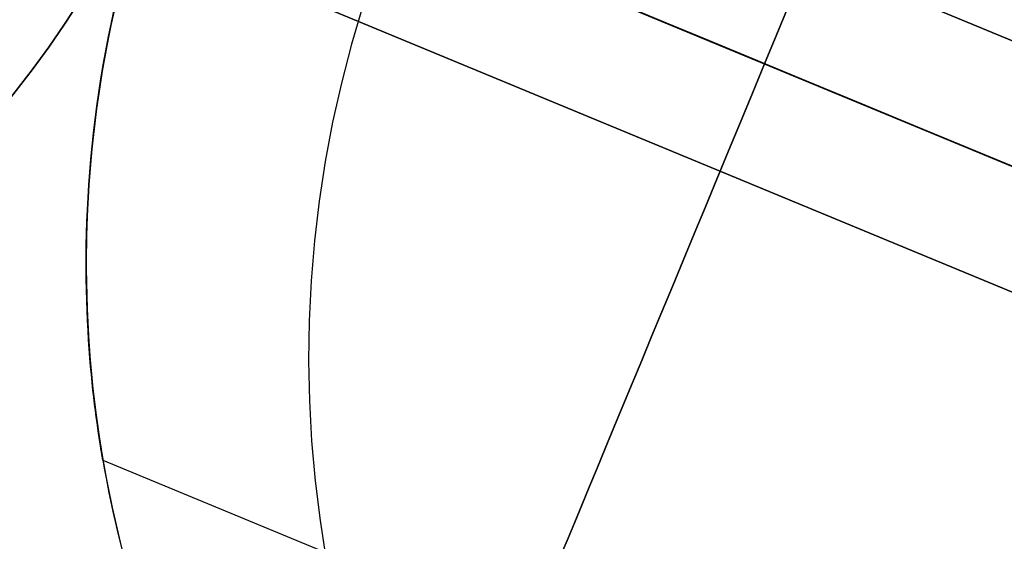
# Model space of a CAD drawing. Extents: x -3378 to 3007, y -425 to 173.
# Tile 348 of 396: x 2264 to 2277, y 12 to 19. Entities that reach past the tile are written whole.
import ezdxf

# ---------------------------------------------------------------- set-up
doc = ezdxf.new("R2010")
doc.units = 0
doc.layers.add('PREDEFINITO', color=7, linetype='CONTINUOUS')

msp = doc.modelspace()

# ---------------------------------------------------------------- linework, layer by layer
at = {"layer": 'PREDEFINITO'}
for p, q in [((2299.32, 9.326, 2285), (2267.054, 22.691, 2285)), ((2267.054, 22.691, 2061.458), (2299.32, 9.326, 2061.458)), ((2267.054, 22.691, 1614.375), (2299.32, 9.326, 1614.375)), ((2298.746, 7.94, 2286.5), (2266.41, 21.334, 2286.5)), ((2298.746, 7.94, 2283.5), (2266.41, 21.334, 2283.5)), ((2266.41, 21.334, 2062.958), (2298.746, 7.94, 2062.958)), ((2266.41, 21.334, 2059.958), (2298.746, 7.94, 2059.958)), ((2266.41, 21.334, 1612.875), (2298.746, 7.94, 1612.875)), ((2266.41, 21.334, 1615.875), (2298.746, 7.94, 1615.875)), ((2266.41, 21.334, 1829.917), (2281.654, 15.02, 1829.917)), ((2266.41, 21.334, 1845.917), (2281.654, 15.02, 1845.917)), ((2266.41, 21.334, 2254), (2281.654, 15.02, 2254)), ((2266.41, 21.334, 2270), (2281.654, 15.02, 2270)), ((2266.41, 21.334, 1405.834), (2281.654, 15.02, 1405.834)), ((2266.41, 21.334, 1421.834), (2281.654, 15.02, 1421.834)), ((2265.906, 19.919, 2061.458), (2298.172, 6.554, 2061.458)), ((2265.906, 19.919, 1614.375), (2298.172, 6.554, 1614.375)), ((2298.172, 6.554, 2285), (2265.906, 19.919, 2285)), ((2265.689, 19.121, 2295), (2265.576, 18.615, 2295)), ((2265.689, 19.121, 1820.001), (2265.576, 18.615, 1820.001)), ((2265.689, 19.121, 2057.502), (2265.576, 18.615, 2057.502)), ((2265.637, 18.898, 1845.501), (2265.596, 18.713, 1845.436)), ((2265.596, 18.713, 1830.399), (2265.637, 18.898, 1830.333)), ((2265.637, 18.898, 2269.584), (2265.596, 18.713, 2269.519)), ((2265.596, 18.713, 2254.482), (2265.637, 18.898, 2254.416)), ((2265.637, 18.898, 1421.418), (2265.596, 18.713, 1421.353)), ((2265.596, 18.713, 1406.315), (2265.637, 18.898, 1406.25)), ((2268.844, 18.926, 2364.181), (2268.696, 18.43, 2364.177)), ((2265.596, 18.713, 1845.436), (2265.558, 18.529, 1845.366)), ((2265.558, 18.529, 1830.468), (2265.596, 18.713, 1830.399)), ((2265.596, 18.713, 2269.519), (2265.558, 18.529, 2269.449)), ((2265.558, 18.529, 2254.551), (2265.596, 18.713, 2254.482)), ((2265.596, 18.713, 1421.353), (2265.558, 18.529, 1421.283)), ((2265.558, 18.529, 1406.385), (2265.596, 18.713, 1406.315)), ((2265.611, 18.782, 1345.238), (2265.561, 18.542, 1345.284)), ((2265.576, 18.615, 2295), (2265.48, 18.106, 2295)), ((2265.576, 18.615, 1820.001), (2265.48, 18.106, 1820.001)), ((2265.576, 18.615, 2057.502), (2265.48, 18.106, 2057.502)), ((2265.561, 18.542, 1345.284), (2265.514, 18.298, 1345.334)), ((2265.558, 18.529, 1845.366), (2265.523, 18.346, 1845.292)), ((2265.523, 18.346, 1830.542), (2265.558, 18.529, 1830.468)), ((2265.558, 18.529, 2269.449), (2265.523, 18.346, 2269.375)), ((2265.523, 18.346, 2254.625), (2265.558, 18.529, 2254.551)), ((2265.558, 18.529, 1421.283), (2265.523, 18.346, 1421.209)), ((2265.523, 18.346, 1406.459), (2265.558, 18.529, 1406.385)), ((2265.523, 18.346, 1845.292), (2265.49, 18.165, 1845.214)), ((2265.49, 18.165, 1830.62), (2265.523, 18.346, 1830.542)), ((2265.523, 18.346, 2269.375), (2265.49, 18.165, 2269.297)), ((2265.49, 18.165, 2254.704), (2265.523, 18.346, 2254.625)), ((2265.523, 18.346, 1421.209), (2265.49, 18.165, 1421.131)), ((2265.49, 18.165, 1406.537), (2265.523, 18.346, 1406.459)), ((2268.696, 18.43, 2364.177), (2268.566, 17.929, 2364.17)), ((2265.514, 18.298, 1345.334), (2265.472, 18.055, 1345.388)), ((2265.48, 18.106, 2295), (2265.402, 17.594, 2295)), ((2265.48, 18.106, 1820.001), (2265.402, 17.594, 1820.001)), ((2265.48, 18.106, 2057.502), (2265.402, 17.594, 2057.502)), ((2265.49, 18.165, 1845.214), (2265.46, 17.985, 1845.132)), ((2265.46, 17.985, 1830.703), (2265.49, 18.165, 1830.62)), ((2265.49, 18.165, 2269.297), (2265.46, 17.985, 2269.215)), ((2265.46, 17.985, 2254.786), (2265.49, 18.165, 2254.704)), ((2265.49, 18.165, 1421.131), (2265.46, 17.985, 1421.049)), ((2265.46, 17.985, 1406.62), (2265.49, 18.165, 1406.537)), ((2265.472, 18.055, 1345.388), (2265.433, 17.811, 1345.446)), ((2265.46, 17.985, 1845.132), (2265.433, 17.807, 1845.045)), ((2265.433, 17.807, 1830.789), (2265.46, 17.985, 1830.703)), ((2265.46, 17.985, 2269.215), (2265.433, 17.807, 2269.128)), ((2265.433, 17.807, 2254.873), (2265.46, 17.985, 2254.786)), ((2265.46, 17.985, 1421.049), (2265.433, 17.807, 1420.962)), ((2265.433, 17.807, 1406.706), (2265.46, 17.985, 1406.62)), ((2265.433, 17.811, 1345.446), (2265.399, 17.568, 1345.507)), ((2265.433, 17.807, 1845.045), (2265.407, 17.631, 1844.955)), ((2265.407, 17.631, 1830.88), (2265.433, 17.807, 1830.789)), ((2265.433, 17.807, 2269.128), (2265.407, 17.631, 2269.038)), ((2265.407, 17.631, 2254.963), (2265.433, 17.807, 2254.873)), ((2265.433, 17.807, 1420.962), (2265.407, 17.631, 1420.871)), ((2265.407, 17.631, 1406.797), (2265.433, 17.807, 1406.706)), ((2268.566, 17.929, 2364.17), (2268.452, 17.424, 2364.162)), ((2265.402, 17.594, 2295), (2265.342, 17.08, 2295)), ((2265.402, 17.594, 1820.001), (2265.342, 17.08, 1820.001)), ((2265.402, 17.594, 2057.502), (2265.342, 17.08, 2057.502)), ((2265.399, 17.568, 1345.507), (2265.368, 17.32, 1345.573)), ((2265.407, 17.631, 1844.955), (2265.385, 17.456, 1844.86)), ((2265.385, 17.456, 1830.975), (2265.407, 17.631, 1830.88)), ((2265.407, 17.631, 2269.038), (2265.385, 17.456, 2268.943)), ((2265.385, 17.456, 2255.058), (2265.407, 17.631, 2254.963)), ((2265.407, 17.631, 1420.871), (2265.385, 17.456, 1420.777)), ((2265.385, 17.456, 1406.892), (2265.407, 17.631, 1406.797)), ((2265.385, 17.456, 1844.86), (2265.364, 17.284, 1844.761)), ((2265.364, 17.284, 1831.073), (2265.385, 17.456, 1830.975)), ((2265.385, 17.456, 2268.943), (2265.364, 17.284, 2268.844)), ((2265.364, 17.284, 2255.156), (2265.385, 17.456, 2255.058)), ((2265.385, 17.456, 1420.777), (2265.364, 17.284, 1420.678)), ((2265.364, 17.284, 1406.99), (2265.385, 17.456, 1406.892)), ((2265.368, 17.32, 1345.573), (2265.342, 17.073, 1345.644)), ((2268.452, 17.424, 2364.162), (2268.356, 16.915, 2364.153)), ((2265.364, 17.284, 1844.761), (2265.346, 17.113, 1844.659)), ((2265.346, 17.113, 1831.176), (2265.364, 17.284, 1831.073)), ((2265.364, 17.284, 2268.844), (2265.346, 17.113, 2268.742)), ((2265.346, 17.113, 2255.259), (2265.364, 17.284, 2255.156)), ((2265.364, 17.284, 1420.678), (2265.346, 17.113, 1420.576)), ((2265.346, 17.113, 1407.093), (2265.364, 17.284, 1406.99)), ((2265.342, 17.08, 2295), (2265.3, 16.564, 2295)), ((2265.342, 17.08, 1820.001), (2265.3, 16.564, 1820.001)), ((2265.342, 17.08, 2057.502), (2265.3, 16.564, 2057.502)), ((2265.342, 17.073, 1345.644), (2265.319, 16.826, 1345.717)), ((2265.346, 17.113, 1844.659), (2265.329, 16.944, 1844.553)), ((2265.329, 16.944, 1831.282), (2265.346, 17.113, 1831.176)), ((2265.346, 17.113, 2268.742), (2265.329, 16.944, 2268.636)), ((2265.329, 16.944, 2255.365), (2265.346, 17.113, 2255.259)), ((2265.346, 17.113, 1420.576), (2265.329, 16.944, 1420.47)), ((2265.329, 16.944, 1407.199), (2265.346, 17.113, 1407.093)), ((2265.329, 16.944, 1844.553), (2265.315, 16.778, 1844.443)), ((2265.315, 16.778, 1831.392), (2265.329, 16.944, 1831.282)), ((2265.329, 16.944, 2268.636), (2265.315, 16.778, 2268.526)), ((2265.315, 16.778, 2255.475), (2265.329, 16.944, 2255.365)), ((2265.329, 16.944, 1420.47), (2265.315, 16.778, 1420.36)), ((2265.315, 16.778, 1407.309), (2265.329, 16.944, 1407.199)), ((2265.319, 16.826, 1345.717), (2265.301, 16.58, 1345.795)), ((2268.356, 16.915, 2364.153), (2268.278, 16.403, 2364.141)), ((2265.315, 16.778, 1844.443), (2265.303, 16.614, 1844.329)), ((2265.303, 16.614, 1831.506), (2265.315, 16.778, 1831.392)), ((2265.315, 16.778, 2268.526), (2265.303, 16.614, 2268.412)), ((2265.303, 16.614, 2255.589), (2265.315, 16.778, 2255.475)), ((2265.315, 16.778, 1420.36), (2265.303, 16.614, 1420.246)), ((2265.303, 16.614, 1407.423), (2265.315, 16.778, 1407.309)), ((2265.3, 16.564, 2295), (2265.275, 16.047, 2295)), ((2265.3, 16.564, 1820.001), (2265.275, 16.047, 1820.001)), ((2265.3, 16.564, 2057.502), (2265.275, 16.047, 2057.502)), ((2265.301, 16.58, 1345.795), (2265.287, 16.331, 1345.877)), ((2265.303, 16.614, 1844.329), (2265.293, 16.452, 1844.212)), ((2265.293, 16.452, 1831.623), (2265.303, 16.614, 1831.506)), ((2265.303, 16.614, 2268.412), (2265.293, 16.452, 2268.295)), ((2265.293, 16.452, 2255.706), (2265.303, 16.614, 2255.589)), ((2265.303, 16.614, 1420.246), (2265.293, 16.452, 1420.129)), ((2265.293, 16.452, 1407.54), (2265.303, 16.614, 1407.423)), ((2265.293, 16.452, 1844.212), (2265.285, 16.293, 1844.091)), ((2265.285, 16.293, 1831.744), (2265.293, 16.452, 1831.623)), ((2265.293, 16.452, 2268.295), (2265.285, 16.293, 2268.174)), ((2265.285, 16.293, 2255.827), (2265.293, 16.452, 2255.706)), ((2265.293, 16.452, 1420.129), (2265.285, 16.293, 1420.008)), ((2265.285, 16.293, 1407.66), (2265.293, 16.452, 1407.54)), ((2265.287, 16.331, 1345.877), (2265.276, 16.082, 1345.963)), ((2265.285, 16.293, 1844.091), (2265.278, 16.137, 1843.967)), ((2265.278, 16.137, 1831.868), (2265.285, 16.293, 1831.744)), ((2265.285, 16.293, 2268.174), (2265.278, 16.137, 2268.05)), ((2265.278, 16.137, 2255.951), (2265.285, 16.293, 2255.827)), ((2265.285, 16.293, 1420.008), (2265.278, 16.137, 1419.884)), ((2265.278, 16.137, 1407.785), (2265.285, 16.293, 1407.66)), ((2268.278, 16.403, 2364.141), (2268.217, 15.889, 2364.129)), ((2265.275, 16.047, 2295), (2265.269, 15.529, 2295)), ((2265.275, 16.047, 1820.001), (2265.269, 15.529, 1820.001)), ((2265.275, 16.047, 2057.502), (2265.269, 15.529, 2057.502)), ((2265.276, 16.082, 1345.963), (2265.27, 15.834, 1346.052)), ((2265.278, 16.137, 1843.967), (2265.273, 15.983, 1843.839)), ((2265.273, 15.983, 1831.995), (2265.278, 16.137, 1831.868)), ((2265.278, 16.137, 2268.05), (2265.273, 15.983, 2267.922)), ((2265.273, 15.983, 2256.078), (2265.278, 16.137, 2255.951)), ((2265.278, 16.137, 1419.884), (2265.273, 15.983, 1419.756)), ((2265.273, 15.983, 1407.912), (2265.278, 16.137, 1407.785)), ((2265.273, 15.983, 1843.839), (2265.27, 15.832, 1843.708)), ((2265.27, 15.832, 1832.126), (2265.273, 15.983, 1831.995)), ((2265.273, 15.983, 2267.922), (2265.27, 15.832, 2267.791)), ((2265.27, 15.832, 2256.209), (2265.273, 15.983, 2256.078)), ((2265.273, 15.983, 1419.756), (2265.27, 15.832, 1419.625)), ((2265.27, 15.832, 1408.043), (2265.273, 15.983, 1407.912)), ((2265.27, 15.834, 1346.052), (2265.268, 15.587, 1346.145)), ((2265.27, 15.832, 1843.708), (2265.269, 15.684, 1843.574)), ((2265.269, 15.684, 1832.26), (2265.27, 15.832, 1832.126)), ((2265.27, 15.832, 2267.791), (2265.269, 15.684, 2267.657)), ((2265.269, 15.684, 2256.344), (2265.27, 15.832, 2256.209)), ((2265.27, 15.832, 1419.625), (2265.269, 15.684, 1419.491)), ((2265.269, 15.684, 1408.177), (2265.27, 15.832, 1408.043)), ((2268.217, 15.889, 2364.129), (2268.174, 15.373, 2364.115)), ((2265.269, 15.684, 1843.574), (2265.269, 15.538, 1843.436)), ((2265.269, 15.538, 1832.398), (2265.269, 15.684, 1832.26)), ((2265.269, 15.684, 2267.657), (2265.269, 15.538, 2267.52)), ((2265.269, 15.538, 2256.481), (2265.269, 15.684, 2256.344)), ((2265.269, 15.684, 1419.491), (2265.269, 15.538, 1419.353)), ((2265.269, 15.538, 1408.315), (2265.269, 15.684, 1408.177)), ((2265.268, 15.587, 1346.145), (2265.271, 15.336, 1346.243)), ((2265.269, 15.538, 1843.436), (2265.27, 15.396, 1843.296)), ((2265.27, 15.396, 1832.539), (2265.269, 15.538, 1832.398)), ((2265.269, 15.538, 2267.52), (2265.27, 15.396, 2267.379)), ((2265.27, 15.396, 2256.622), (2265.269, 15.538, 2256.481)), ((2265.269, 15.538, 1419.353), (2265.27, 15.396, 1419.212)), ((2265.27, 15.396, 1408.456), (2265.269, 15.538, 1408.315)), ((2265.269, 15.529, 2295), (2265.28, 15.011, 2295)), ((2265.269, 15.529, 1820.001), (2265.28, 15.011, 1820.001)), ((2265.269, 15.529, 2057.502), (2265.28, 15.011, 2057.502)), ((2265.27, 15.396, 1843.296), (2265.272, 15.257, 1843.151)), ((2265.272, 15.257, 1832.683), (2265.27, 15.396, 1832.539)), ((2265.27, 15.396, 2267.379), (2265.272, 15.257, 2267.235)), ((2265.272, 15.257, 2256.766), (2265.27, 15.396, 2256.622)), ((2265.27, 15.396, 1419.212), (2265.272, 15.257, 1419.068)), ((2265.272, 15.257, 1408.6), (2265.27, 15.396, 1408.456)), ((2265.271, 15.336, 1346.243), (2265.277, 15.087, 1346.345)), ((2268.174, 15.373, 2364.115), (2268.149, 14.856, 2364.099)), ((2265.272, 15.257, 1843.151), (2265.276, 15.121, 1843.004)), ((2265.276, 15.121, 1832.83), (2265.272, 15.257, 1832.683)), ((2265.272, 15.257, 2267.235), (2265.276, 15.121, 2267.087)), ((2265.276, 15.121, 2256.913), (2265.272, 15.257, 2256.766)), ((2265.272, 15.257, 1419.068), (2265.276, 15.121, 1418.921)), ((2265.276, 15.121, 1408.747), (2265.272, 15.257, 1408.6)), ((2265.276, 15.121, 1843.004), (2265.281, 14.988, 1842.854)), ((2265.281, 14.988, 1832.98), (2265.276, 15.121, 1832.83)), ((2265.276, 15.121, 2267.087), (2265.281, 14.988, 2266.937)), ((2265.281, 14.988, 2257.063), (2265.276, 15.121, 2256.913)), ((2265.276, 15.121, 1418.921), (2265.281, 14.988, 1418.771)), ((2265.281, 14.988, 1408.897), (2265.276, 15.121, 1408.747)), ((2265.277, 15.087, 1346.345), (2265.287, 14.84, 1346.449)), ((2265.28, 15.011, 2295), (2265.309, 14.494, 2295)), ((2265.28, 15.011, 1820.001), (2265.309, 14.494, 1820.001)), ((2265.28, 15.011, 2057.502), (2265.309, 14.494, 2057.502)), ((2265.281, 14.988, 1842.854), (2265.287, 14.859, 1842.701)), ((2265.287, 14.859, 1833.134), (2265.281, 14.988, 1832.98)), ((2265.281, 14.988, 2266.937), (2265.287, 14.859, 2266.784)), ((2265.287, 14.859, 2257.217), (2265.281, 14.988, 2257.063)), ((2265.281, 14.988, 1418.771), (2265.287, 14.859, 1418.618)), ((2265.287, 14.859, 1409.05), (2265.281, 14.988, 1408.897)), ((2265.287, 14.859, 1842.701), (2265.293, 14.733, 1842.545)), ((2265.293, 14.733, 1833.29), (2265.287, 14.859, 1833.134)), ((2265.287, 14.859, 2266.784), (2265.293, 14.733, 2266.628)), ((2265.293, 14.733, 2257.373), (2265.287, 14.859, 2257.217)), ((2265.287, 14.859, 1418.618), (2265.293, 14.733, 1418.462)), ((2265.293, 14.733, 1409.207), (2265.287, 14.859, 1409.05)), ((2265.287, 14.84, 1346.449), (2265.302, 14.594, 1346.557)), ((2268.149, 14.856, 2364.099), (2268.142, 14.339, 2364.082)), ((2265.293, 14.733, 1842.545), (2265.301, 14.611, 1842.386)), ((2265.301, 14.611, 1833.449), (2265.293, 14.733, 1833.29)), ((2265.293, 14.733, 2266.628), (2265.301, 14.611, 2266.469)), ((2265.301, 14.611, 2257.532), (2265.293, 14.733, 2257.373)), ((2265.293, 14.733, 1418.462), (2265.301, 14.611, 1418.303)), ((2265.301, 14.611, 1409.365), (2265.293, 14.733, 1409.207)), ((2265.301, 14.611, 1842.386), (2265.309, 14.493, 1842.224)), ((2265.309, 14.493, 1833.61), (2265.301, 14.611, 1833.449)), ((2265.301, 14.611, 2266.469), (2265.309, 14.493, 2266.307)), ((2265.309, 14.493, 2257.693), (2265.301, 14.611, 2257.532)), ((2265.301, 14.611, 1418.303), (2265.309, 14.493, 1418.141)), ((2265.309, 14.493, 1409.527), (2265.301, 14.611, 1409.365)), ((2265.302, 14.594, 1346.557), (2265.321, 14.344, 1346.67)), ((2265.309, 14.494, 2295), (2265.356, 13.979, 2295)), ((2265.309, 14.494, 1820.001), (2265.356, 13.979, 1820.001)), ((2265.309, 14.494, 2057.502), (2265.356, 13.979, 2057.502)), ((2265.309, 14.493, 1842.224), (2265.318, 14.379, 1842.06)), ((2265.318, 14.379, 1833.775), (2265.309, 14.493, 1833.61)), ((2265.309, 14.493, 2266.307), (2265.318, 14.379, 2266.143)), ((2265.318, 14.379, 2257.858), (2265.309, 14.493, 2257.693)), ((2265.309, 14.493, 1418.141), (2265.318, 14.379, 1417.977)), ((2265.318, 14.379, 1409.692), (2265.309, 14.493, 1409.527)), ((2265.318, 14.379, 1842.06), (2265.327, 14.268, 1841.893)), ((2265.327, 14.268, 1833.942), (2265.318, 14.379, 1833.775)), ((2265.318, 14.379, 2266.143), (2265.327, 14.268, 2265.976)), ((2265.327, 14.268, 2258.025), (2265.318, 14.379, 2257.858)), ((2265.318, 14.379, 1417.977), (2265.327, 14.268, 1417.81)), ((2265.327, 14.268, 1409.859), (2265.318, 14.379, 1409.692)), ((2265.321, 14.344, 1346.67), (2265.343, 14.097, 1346.786)), ((2265.327, 14.268, 1841.893), (2265.337, 14.162, 1841.723)), ((2265.337, 14.162, 1834.111), (2265.327, 14.268, 1833.942)), ((2265.327, 14.268, 2265.976), (2265.337, 14.162, 2265.806)), ((2265.337, 14.162, 2258.194), (2265.327, 14.268, 2258.025)), ((2265.327, 14.268, 1417.81), (2265.337, 14.162, 1417.64)), ((2265.337, 14.162, 1410.028), (2265.327, 14.268, 1409.859)), ((2268.142, 14.339, 2364.082), (2268.152, 13.822, 2364.063)), ((2265.337, 14.162, 1841.723), (2265.347, 14.06, 1841.551)), ((2265.347, 14.06, 1834.283), (2265.337, 14.162, 1834.111)), ((2265.337, 14.162, 2265.806), (2265.347, 14.06, 2265.634)), ((2265.347, 14.06, 2258.366), (2265.337, 14.162, 2258.194)), ((2265.337, 14.162, 1417.64), (2265.347, 14.06, 1417.468)), ((2265.347, 14.06, 1410.2), (2265.337, 14.162, 1410.028)), ((2265.343, 14.097, 1346.786), (2265.37, 13.851, 1346.905)), ((2265.347, 14.06, 1841.551), (2265.357, 13.962, 1841.377)), ((2265.357, 13.962, 1834.458), (2265.347, 14.06, 1834.283)), ((2265.347, 14.06, 2265.634), (2265.357, 13.962, 2265.46)), ((2265.357, 13.962, 2258.541), (2265.347, 14.06, 2258.366)), ((2265.347, 14.06, 1417.468), (2265.357, 13.962, 1417.293)), ((2265.357, 13.962, 1410.375), (2265.347, 14.06, 1410.2)), ((2265.356, 13.979, 2295), (2265.42, 13.465, 2295)), ((2265.356, 13.979, 1820.001), (2265.42, 13.465, 1820.001)), ((2265.356, 13.979, 2057.502), (2265.42, 13.465, 2057.502)), ((2265.357, 13.962, 1841.377), (2265.368, 13.869, 1841.199)), ((2265.368, 13.869, 1834.635), (2265.357, 13.962, 1834.458)), ((2265.357, 13.962, 2265.46), (2265.368, 13.869, 2265.283)), ((2265.368, 13.869, 2258.718), (2265.357, 13.962, 2258.541)), ((2265.357, 13.962, 1417.293), (2265.368, 13.869, 1417.116)), ((2265.368, 13.869, 1410.552), (2265.357, 13.962, 1410.375)), ((2265.368, 13.869, 1841.199), (2265.378, 13.78, 1841.02)), ((2265.378, 13.78, 1834.814), (2265.368, 13.869, 1834.635)), ((2265.368, 13.869, 2265.283), (2265.378, 13.78, 2265.103)), ((2265.378, 13.78, 2258.898), (2265.368, 13.869, 2258.718)), ((2265.368, 13.869, 1417.116), (2265.378, 13.78, 1416.937)), ((2265.378, 13.78, 1410.731), (2265.368, 13.869, 1410.552)), ((2265.37, 13.851, 1346.905), (2265.401, 13.607, 1347.027)), ((2265.378, 13.78, 1841.02), (2265.389, 13.696, 1840.838)), ((2265.389, 13.696, 1834.997), (2265.378, 13.78, 1834.814)), ((2265.378, 13.78, 2265.103), (2265.389, 13.696, 2264.921)), ((2265.389, 13.696, 2259.08), (2265.378, 13.78, 2258.898)), ((2265.378, 13.78, 1416.937), (2265.389, 13.696, 1416.755)), ((2265.389, 13.696, 1410.913), (2265.378, 13.78, 1410.731)), ((2268.152, 13.822, 2364.063), (2268.18, 13.305, 2364.043)), ((2265.389, 13.696, 1840.838), (2265.399, 13.616, 1840.654)), ((2265.399, 13.616, 1835.181), (2265.389, 13.696, 1834.997)), ((2265.389, 13.696, 2264.921), (2265.399, 13.616, 2264.737)), ((2265.399, 13.616, 2259.264), (2265.389, 13.696, 2259.08)), ((2265.389, 13.696, 1416.755), (2265.399, 13.616, 1416.571)), ((2265.399, 13.616, 1411.098), (2265.389, 13.696, 1410.913)), ((2265.399, 13.616, 1840.654), (2265.409, 13.541, 1840.468)), ((2265.409, 13.541, 1835.367), (2265.399, 13.616, 1835.181)), ((2265.399, 13.616, 2264.737), (2265.409, 13.541, 2264.551)), ((2265.409, 13.541, 2259.45), (2265.399, 13.616, 2259.264)), ((2265.399, 13.616, 1416.571), (2265.409, 13.541, 1416.385)), ((2265.409, 13.541, 1411.284), (2265.399, 13.616, 1411.098)), ((2265.401, 13.607, 1347.027), (2265.436, 13.361, 1347.154)), ((2265.409, 13.541, 1840.468), (2265.419, 13.471, 1840.28)), ((2265.419, 13.471, 1835.555), (2265.409, 13.541, 1835.367)), ((2265.409, 13.541, 2264.551), (2265.419, 13.471, 2264.363)), ((2265.419, 13.471, 2259.638), (2265.409, 13.541, 2259.45)), ((2265.409, 13.541, 1416.385), (2265.419, 13.471, 1416.197)), ((2265.419, 13.471, 1411.472), (2265.409, 13.541, 1411.284)), ((2265.419, 13.471, 1840.28), (2265.429, 13.407, 1840.09)), ((2265.429, 13.407, 1835.745), (2265.419, 13.471, 1835.555)), ((2265.419, 13.471, 2264.363), (2265.429, 13.407, 2264.173)), ((2265.429, 13.407, 2259.828), (2265.419, 13.471, 2259.638)), ((2265.419, 13.471, 1416.197), (2265.429, 13.407, 1416.007)), ((2265.429, 13.407, 1411.662), (2265.419, 13.471, 1411.472)), ((2265.42, 13.465, 2295), (2265.503, 12.954, 2295)), ((2265.42, 13.465, 1820.001), (2265.503, 12.954, 1820.001)), ((2265.42, 13.465, 2057.502), (2265.503, 12.954, 2057.502)), ((2265.429, 13.407, 1840.09), (2265.438, 13.347, 1839.898)), ((2265.438, 13.347, 1835.936), (2265.429, 13.407, 1835.745)), ((2265.429, 13.407, 2264.173), (2265.438, 13.347, 2263.981)), ((2265.438, 13.347, 2260.019), (2265.429, 13.407, 2259.828)), ((2265.429, 13.407, 1416.007), (2265.438, 13.347, 1415.815)), ((2265.438, 13.347, 1411.853), (2265.429, 13.407, 1411.662)), ((2265.436, 13.361, 1347.154), (2265.474, 13.116, 1347.284)), ((2265.438, 13.347, 1839.898), (2265.446, 13.293, 1839.705)), ((2265.446, 13.293, 1836.13), (2265.438, 13.347, 1835.936)), ((2265.438, 13.347, 2263.981), (2265.446, 13.293, 2263.788)), ((2265.446, 13.293, 2260.213), (2265.438, 13.347, 2260.019)), ((2265.438, 13.347, 1415.815), (2265.446, 13.293, 1415.622)), ((2265.446, 13.293, 1412.046), (2265.438, 13.347, 1411.853)), ((2265.446, 13.293, 1839.705), (2265.454, 13.245, 1839.51)), ((2265.454, 13.245, 1836.324), (2265.446, 13.293, 1836.13)), ((2265.446, 13.293, 2263.788), (2265.454, 13.245, 2263.593)), ((2265.454, 13.245, 2260.408), (2265.446, 13.293, 2260.213)), ((2265.446, 13.293, 1415.622), (2265.454, 13.245, 1415.427)), ((2265.454, 13.245, 1412.241), (2265.446, 13.293, 1412.046)), ((2265.454, 13.245, 1839.51), (2265.46, 13.201, 1839.314)), ((2265.46, 13.201, 1836.521), (2265.454, 13.245, 1836.324)), ((2265.454, 13.245, 2263.593), (2265.46, 13.201, 2263.397)), ((2265.46, 13.201, 2260.604), (2265.454, 13.245, 2260.408)), ((2265.454, 13.245, 1415.427), (2265.46, 13.201, 1415.231)), ((2265.46, 13.201, 1412.438), (2265.454, 13.245, 1412.241)), ((2268.18, 13.305, 2364.043), (2268.226, 12.79, 2364.021)), ((2265.46, 13.201, 1839.314), (2265.467, 13.164, 1839.117)), ((2265.467, 13.164, 1836.718), (2265.46, 13.201, 1836.521)), ((2265.46, 13.201, 2263.397), (2265.467, 13.164, 2263.2)), ((2265.467, 13.164, 2260.801), (2265.46, 13.201, 2260.604)), ((2265.46, 13.201, 1415.231), (2265.467, 13.164, 1415.034)), ((2265.467, 13.164, 1412.635), (2265.46, 13.201, 1412.438)), ((2265.467, 13.164, 1839.117), (2265.472, 13.132, 1838.918)), ((2265.472, 13.132, 1836.916), (2265.467, 13.164, 1836.718)), ((2265.467, 13.164, 2263.2), (2265.472, 13.132, 2263.002)), ((2265.472, 13.132, 2260.999), (2265.467, 13.164, 2260.801)), ((2265.467, 13.164, 1415.034), (2265.472, 13.132, 1414.835)), ((2265.472, 13.132, 1412.833), (2265.467, 13.164, 1412.635)), ((2265.472, 13.132, 1838.918), (2265.476, 13.105, 1838.719)), ((2265.476, 13.105, 1837.115), (2265.472, 13.132, 1836.916)), ((2265.472, 13.132, 2263.002), (2265.476, 13.105, 2262.802)), ((2265.476, 13.105, 2261.198), (2265.472, 13.132, 2260.999)), ((2265.472, 13.132, 1414.835), (2265.476, 13.105, 1414.636)), ((2265.476, 13.105, 1413.032), (2265.472, 13.132, 1412.833)), ((2265.474, 13.116, 1347.284), (2265.517, 12.874, 1347.416)), ((2265.476, 13.105, 1838.719), (2265.48, 13.085, 1838.519)), ((2265.48, 13.085, 1837.315), (2265.476, 13.105, 1837.115)), ((2265.476, 13.105, 2262.802), (2265.48, 13.085, 2262.602)), ((2265.48, 13.085, 2261.398), (2265.476, 13.105, 2261.198)), ((2265.476, 13.105, 1414.636), (2265.48, 13.085, 1414.436)), ((2265.48, 13.085, 1413.232), (2265.476, 13.105, 1413.032)), ((2265.48, 13.085, 1838.519), (2265.482, 13.07, 1838.319)), ((2265.482, 13.07, 1837.516), (2265.48, 13.085, 1837.315)), ((2265.48, 13.085, 2262.602), (2265.482, 13.07, 2262.402)), ((2265.482, 13.07, 2261.599), (2265.48, 13.085, 2261.398)), ((2265.48, 13.085, 1414.436), (2265.482, 13.07, 1414.236)), ((2265.482, 13.07, 1413.433), (2265.48, 13.085, 1413.232)), ((2265.482, 13.07, 1838.319), (2265.484, 13.061, 1838.118)), ((2265.484, 13.061, 1837.716), (2265.482, 13.07, 1837.516)), ((2265.482, 13.07, 2262.402), (2265.484, 13.061, 2262.201)), ((2265.484, 13.061, 2261.799), (2265.482, 13.07, 2261.599)), ((2265.482, 13.07, 1414.236), (2265.484, 13.061, 1414.035)), ((2265.484, 13.061, 1413.633), (2265.482, 13.07, 1413.433)), ((2265.484, 13.061, 1838.118), (2265.484, 13.058, 1837.917)), ((2265.484, 13.058, 1837.917), (2265.484, 13.061, 1837.716)), ((2265.484, 13.061, 2262.201), (2265.484, 13.058, 2262)), ((2265.484, 13.058, 2262), (2265.484, 13.061, 2261.799)), ((2265.484, 13.061, 1414.035), (2265.484, 13.058, 1413.834)), ((2265.484, 13.058, 1413.834), (2265.484, 13.061, 1413.633)), ((2265.484, 13.058, 1837.917), (2278.593, 7.629, 1837.917)), ((2265.484, 13.058, 2262), (2278.593, 7.629, 2262)), ((2265.484, 13.058, 1413.834), (2278.593, 7.629, 1413.834)), ((2265.503, 12.954, 2295), (2265.603, 12.446, 2295)), ((2265.503, 12.954, 1820.001), (2265.603, 12.446, 1820.001)), ((2265.503, 12.954, 2057.502), (2265.603, 12.446, 2057.502)), ((2265.517, 12.874, 1347.416), (2265.563, 12.634, 1347.551)), ((2268.226, 12.79, 2364.021), (2268.29, 12.276, 2363.998)), ((2265.563, 12.634, 1347.551), (2265.614, 12.392, 1347.691)), ((2265.603, 12.446, 2295), (2265.72, 11.941, 2295)), ((2265.603, 12.446, 1820.001), (2265.72, 11.941, 1820.001)), ((2265.603, 12.446, 2057.502), (2265.72, 11.941, 2057.502)), ((2265.614, 12.392, 1347.691), (2265.669, 12.152, 1347.834)), ((2268.29, 12.276, 2363.998), (2268.371, 11.765, 2363.974)), ((2265.669, 12.152, 1347.834), (2265.788, 11.68, 1348.126))]:
    msp.add_line(p, q, dxfattribs=at)
for centre in [(2252.552, 27.074, 1255), (2252.552, 27.074, 1235), (2252.552, 27.074, 1245), (2252.552, 27.074, 3155), (2252.552, 27.074, 3175), (2252.552, 27.074, 3165)]:
    msp.add_circle(centre, 15, dxfattribs=at)
at = {"layer": 'PREDEFINITO', "extrusion": (0, 0, -1)}
for centre in [(-2252.552, 27.074, -3155), (-2252.552, 27.074, -1255), (-2252.552, 27.074, -2205)]:
    msp.add_circle(centre, 15, dxfattribs=at)
at = {"layer": 'PREDEFINITO', "extrusion": (-0.92388, 0.382683, -3.7137e-14)}
for centre in [(-887.028, 1837.917, -2093.976), (-887.028, 2262, -2093.976)]:
    msp.add_circle(centre, 8, dxfattribs=at)
at = {"layer": 'PREDEFINITO', "extrusion": (-0.92388, 0.382683, 7.33302e-14)}
msp.add_circle((-887.028, 1413.834, -2093.976), 8, dxfattribs=at)
at = {"layer": 'PREDEFINITO', "extrusion": (-0.382683, -0.92388, 1.48291e-15)}
msp.add_arc((2855.726, 2295, -897.634), 765.607, 90.328796, 179.999998, dxfattribs=at)
at = {"layer": 'PREDEFINITO', "extrusion": (-0.382683, -0.92388, 8.47377e-16)}
msp.add_arc((2085.726, 2115, -897.634), 765.607, 270.328797, 359.999997, dxfattribs=at)
at = {"layer": 'PREDEFINITO', "extrusion": (-0.382683, -0.92388, 6.22162e-16)}
msp.add_arc((2855.726, 2295, -887.028), 770, 90, 180, dxfattribs=at)
at = {"layer": 'PREDEFINITO', "extrusion": (-0.382683, -0.92388, -1.68873e-15)}
msp.add_arc((2085.726, 2115, -887.028), 770, 270, 0, dxfattribs=at)

doc.saveas('drawing.dxf')
